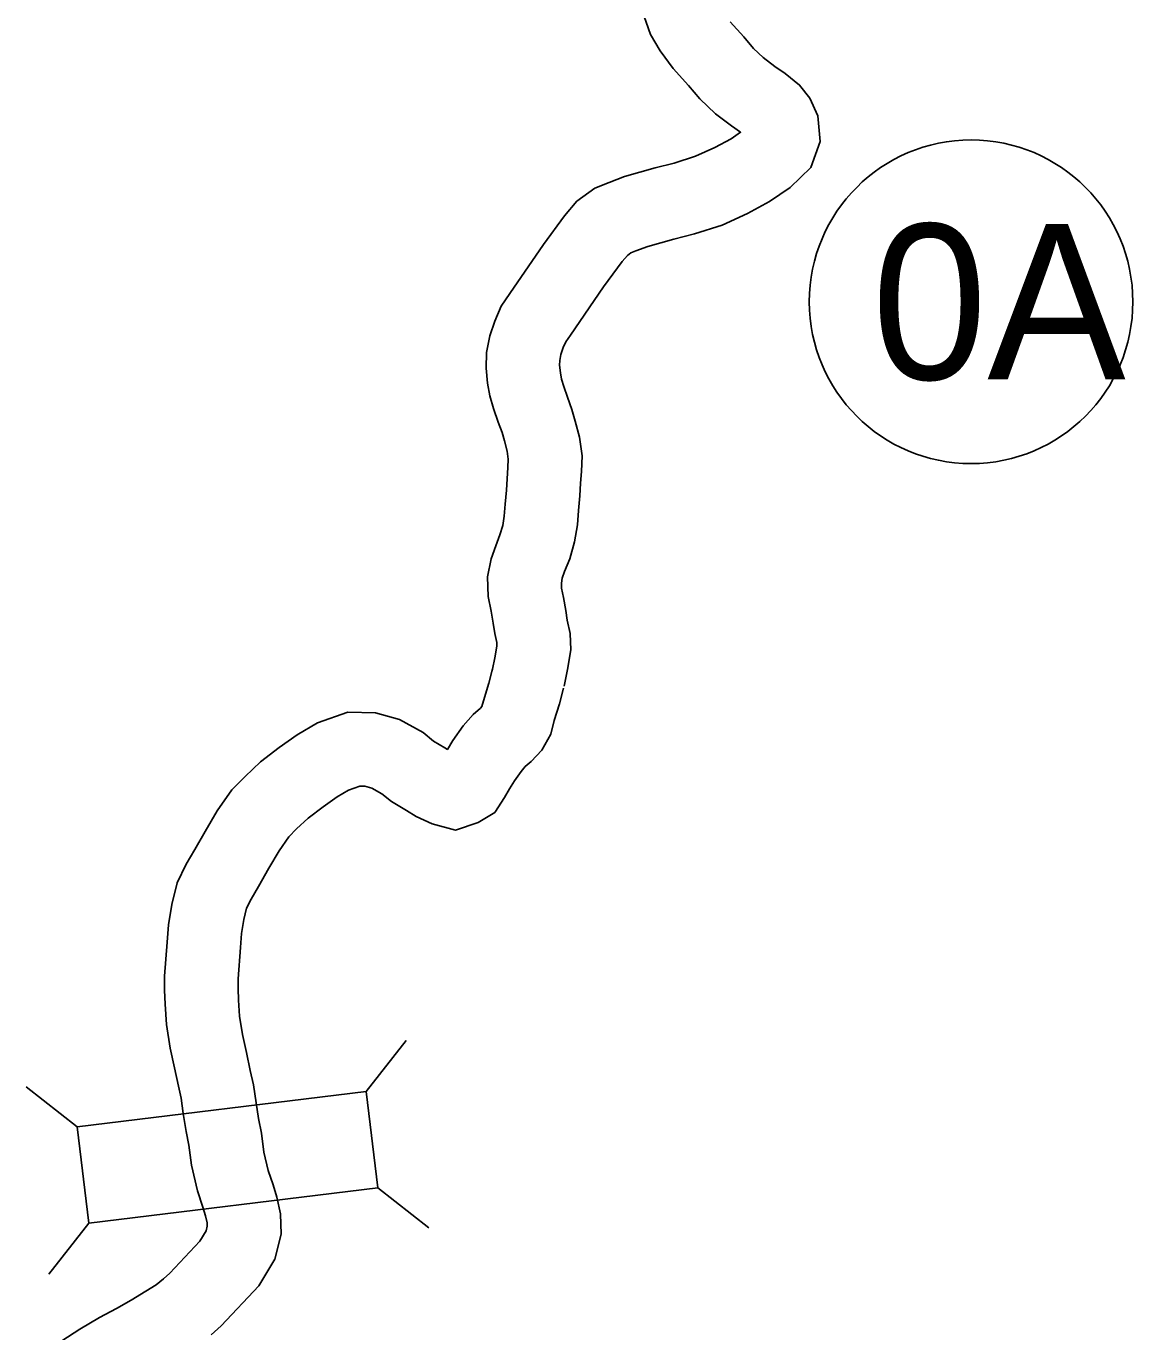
# Model space of a CAD drawing. Extents: x -939622 to -934222, y 1383701 to 1385301.
# Drawn here: x -936453.99 to -936440.44, y 1384885.89 to 1384901.87 of the extents above; entities that cross this region are included whole.
import ezdxf

# ---------------------------------------------------------------- set-up
doc = ezdxf.new("R2010")
doc.units = 0
for name, color, linetype in [('Level 10', 7, 'Continuous'), ('Level 20', 7, 'Continuous'), ('Level 27', 7, 'Continuous')]:
    doc.layers.add(name, color=color, linetype=linetype)

msp = doc.modelspace()

# ---------------------------------------------------------------- linework, layer by layer
at = {"layer": 'Level 10'}
for points in [[(-936446.452, 1384902.067), (-936446.347, 1384901.765), (-936446.228, 1384901.567), (-936446.069, 1384901.35), (-936445.881, 1384901.145), (-936445.742, 1384900.98), (-936445.552, 1384900.798), (-936445.353, 1384900.648), (-936445.243, 1384900.571), (-936445.359, 1384900.49), (-936445.557, 1384900.384), (-936445.793, 1384900.277), (-936446.055, 1384900.193), (-936446.288, 1384900.136), (-936446.664, 1384900.03), (-936446.853, 1384899.957), (-936447.029, 1384899.887), (-936447.246, 1384899.726), (-936447.398, 1384899.549), (-936447.655, 1384899.199), (-936448.069, 1384898.597), (-936448.174, 1384898.442), (-936448.253, 1384898.261), (-936448.314, 1384898.081), (-936448.354, 1384897.876), (-936448.359, 1384897.685), (-936448.339, 1384897.502), (-936448.312, 1384897.346), (-936448.266, 1384897.19), (-936448.21, 1384897.025), (-936448.163, 1384896.898), (-936448.133, 1384896.796), (-936448.099, 1384896.668), (-936448.087, 1384896.572), (-936448.091, 1384896.468), (-936448.099, 1384896.331), (-936448.108, 1384896.194), (-936448.124, 1384896.019), (-936448.135, 1384895.874), (-936448.154, 1384895.761), (-936448.188, 1384895.644), (-936448.24, 1384895.513), (-936448.296, 1384895.351), (-936448.339, 1384895.133), (-936448.333, 1384894.891), (-936448.296, 1384894.71), (-936448.27, 1384894.565), (-936448.249, 1384894.437), (-936448.227, 1384894.329), (-936448.225, 1384894.288), (-936448.245, 1384894.162), (-936448.283, 1384893.983)], [(-936445.372, 1384901.922), (-936445.204, 1384901.739), (-936445.084, 1384901.596), (-936444.968, 1384901.484), (-936444.825, 1384901.377), (-936444.699, 1384901.289), (-936444.522, 1384901.148), (-936444.396, 1384900.99), (-936444.298, 1384900.771), (-936444.271, 1384900.459), (-936444.384, 1384900.14), (-936444.636, 1384899.897), (-936444.888, 1384899.722), (-936445.159, 1384899.576), (-936445.469, 1384899.436), (-936445.809, 1384899.327), (-936446.059, 1384899.265), (-936446.38, 1384899.175), (-936446.524, 1384899.12), (-936446.586, 1384899.095), (-936446.629, 1384899.063), (-936446.693, 1384898.989), (-936446.92, 1384898.678), (-936447.326, 1384898.088), (-936447.383, 1384898.005), (-936447.413, 1384897.937), (-936447.442, 1384897.85), (-936447.456, 1384897.777), (-936447.458, 1384897.721), (-936447.448, 1384897.628), (-936447.434, 1384897.55), (-936447.408, 1384897.461), (-936447.362, 1384897.328), (-936447.308, 1384897.18), (-936447.266, 1384897.036), (-936447.215, 1384896.842), (-936447.184, 1384896.614), (-936447.192, 1384896.422), (-936447.201, 1384896.276), (-936447.21, 1384896.124), (-936447.228, 1384895.943), (-936447.24, 1384895.768), (-936447.274, 1384895.561), (-936447.335, 1384895.351), (-936447.397, 1384895.197), (-936447.425, 1384895.116), (-936447.437, 1384895.056), (-936447.435, 1384894.992), (-936447.412, 1384894.879), (-936447.383, 1384894.719), (-936447.364, 1384894.6), (-936447.331, 1384894.439), (-936447.322, 1384894.239), (-936447.36, 1384893.997), (-936447.403, 1384893.795)], [(-936448.278, 1384894.007), (-936448.326, 1384893.829), (-936448.391, 1384893.616), (-936448.409, 1384893.545), (-936448.427, 1384893.526), (-936448.518, 1384893.448), (-936448.638, 1384893.309), (-936448.765, 1384893.131), (-936448.831, 1384893.021), (-936448.861, 1384893.041), (-936449, 1384893.123), (-936449.128, 1384893.228), (-936449.416, 1384893.385), (-936449.71, 1384893.467), (-936450.051, 1384893.475), (-936450.42, 1384893.344), (-936450.671, 1384893.199), (-936450.889, 1384893.043), (-936451.119, 1384892.867), (-936451.307, 1384892.69), (-936451.47, 1384892.524), (-936451.648, 1384892.267), (-936451.798, 1384892.016), (-936451.923, 1384891.794), (-936452.027, 1384891.618), (-936452.14, 1384891.388), (-936452.205, 1384891.121), (-936452.246, 1384890.872), (-936452.261, 1384890.663), (-936452.293, 1384890.245), (-936452.293, 1384890.075), (-936452.286, 1384889.905), (-936452.27, 1384889.656), (-936452.223, 1384889.364), (-936452.171, 1384889.123), (-936452.124, 1384888.899), (-936452.09, 1384888.753), (-936452.064, 1384888.567), (-936452.03, 1384888.345), (-936451.995, 1384888.178), (-936451.965, 1384887.933), (-936451.892, 1384887.621), (-936451.823, 1384887.42), (-936451.791, 1384887.314), (-936451.772, 1384887.227), (-936451.771, 1384887.187), (-936451.785, 1384887.129), (-936451.86, 1384887.005), (-936452.23, 1384886.614), (-936452.308, 1384886.544), (-936452.398, 1384886.471), (-936452.523, 1384886.391), (-936452.702, 1384886.282), (-936452.88, 1384886.181), (-936453.088, 1384886.07), (-936453.332, 1384885.928), (-936453.549, 1384885.783)], [(-936447.409, 1384893.771), (-936447.461, 1384893.579), (-936447.524, 1384893.374), (-936447.566, 1384893.208), (-936447.674, 1384893.012), (-936447.806, 1384892.873), (-936447.88, 1384892.81), (-936447.93, 1384892.752), (-936448.012, 1384892.637), (-936448.071, 1384892.539), (-936448.134, 1384892.43), (-936448.249, 1384892.25), (-936448.456, 1384892.127), (-936448.732, 1384892.033), (-936449.019, 1384892.108), (-936449.213, 1384892.198), (-936449.333, 1384892.274), (-936449.517, 1384892.384), (-936449.633, 1384892.478), (-936449.757, 1384892.546), (-936449.844, 1384892.57), (-936449.905, 1384892.571), (-936450.042, 1384892.523), (-936450.182, 1384892.442), (-936450.354, 1384892.319), (-936450.537, 1384892.179), (-936450.678, 1384892.047), (-936450.773, 1384891.949), (-936450.892, 1384891.779), (-936451.019, 1384891.566), (-936451.143, 1384891.343), (-936451.235, 1384891.189), (-936451.289, 1384891.079), (-936451.323, 1384890.941), (-936451.351, 1384890.767), (-936451.364, 1384890.596), (-936451.393, 1384890.212), (-936451.393, 1384890.094), (-936451.387, 1384889.951), (-936451.375, 1384889.755), (-936451.338, 1384889.531), (-936451.291, 1384889.311), (-936451.244, 1384889.091), (-936451.204, 1384888.915), (-936451.174, 1384888.698), (-936451.145, 1384888.506), (-936451.106, 1384888.326), (-936451.078, 1384888.091), (-936451.026, 1384887.87), (-936450.966, 1384887.695), (-936450.921, 1384887.544), (-936450.874, 1384887.337), (-936450.868, 1384887.089), (-936450.943, 1384886.783), (-936451.139, 1384886.457), (-936451.602, 1384885.968), (-936451.724, 1384885.859)]]:
    msp.add_lwpolyline(points, dxfattribs=at)
at = {"layer": 'Level 20'}
for p, q in [((-936449.826, 1384888.834), (-936449.338, 1384889.458)), ((-936453.364, 1384888.404), (-936453.988, 1384888.892)), ((-936449.683, 1384887.655), (-936449.059, 1384887.167)), ((-936453.221, 1384887.224), (-936453.709, 1384886.601))]:
    msp.add_line(p, q, dxfattribs=at)
msp.add_lwpolyline([(-936449.826, 1384888.834), (-936453.364, 1384888.404), (-936453.221, 1384887.224), (-936449.683, 1384887.655)], close=True, dxfattribs=at)
at = {"layer": 'Level 27'}
msp.add_circle((-936442.422, 1384898.497), 1.98, dxfattribs=at)

# ---------------------------------------------------------------- texts
msp.add_text('0A', height=1.9008, dxfattribs=at).set_placement((-936443.638, 1384897.547))

doc.saveas('drawing.dxf')
